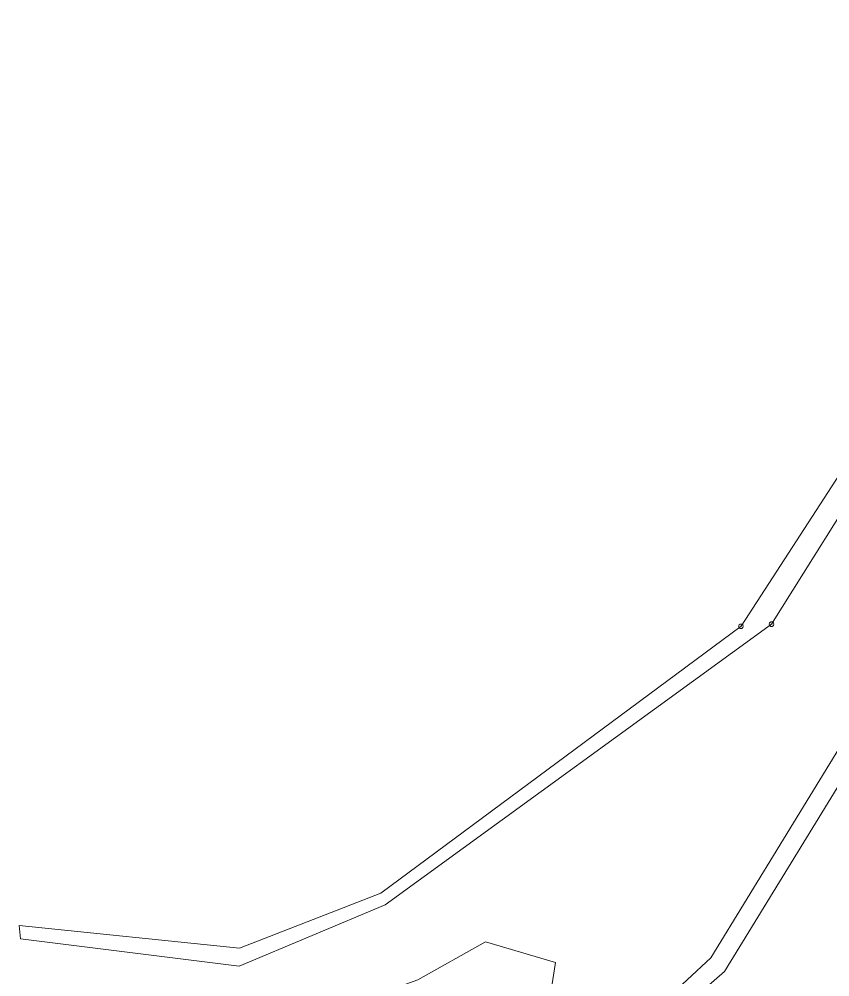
# Model space of a CAD drawing. Extents: x -687390 to -684106, y -954833 to -951648.
# Drawn here: x -685199.3 to -685024.6, y -953163 to -952956.7 of the extents above; entities that cross this region are included whole.
import ezdxf

# ---------------------------------------------------------------- set-up
doc = ezdxf.new("R2010")
doc.units = 0
doc.header["$LTSCALE"] = 0.68
doc.layers.add('1', color=7, linetype='Continuous', lineweight=13)
doc.layers.add('8', color=7, linetype='Continuous', lineweight=13)

msp = doc.modelspace()

# ---------------------------------------------------------------- linework, layer by layer
at = {"layer": '1'}
for p in [(-685199.28, -953151.97), (-685151.85, -953160.75)]:
    msp.add_line(p, (-685199, -953154.86), dxfattribs=at)
for points in [[(-685153.6, -953200.94), (-685122.18, -953199.86), (-685080.85, -953187.35), (-685050.24, -953158.94), (-685018.99, -953107.8), (-684998.75, -953064.19), (-684956.81, -953050.62), (-684920.62, -953005.09), (-684872.51, -953003.35), (-684824.97, -952964.25), (-684788.15, -952956.74)], [(-684735.94, -953003.48), (-684760.81, -952990), (-684789.64, -952960.77), (-684822.87, -952966.79), (-684869.05, -953004.54), (-684869.76, -953007.13), (-684918.82, -953008.26), (-684955.2, -953053.57), (-684996.85, -953067.73), (-685015.85, -953110.63), (-685047.36, -953161.86), (-685081.76, -953191.92), (-685120.68, -953204.01), (-685154.57, -953205.82)], [(-685004.75, -953014.9), (-685004.28, -953030.16), (-685014.6, -953051.04), (-685037.2, -953087.07)], [(-685043.77, -953087.52), (-685013.12, -953040.29), (-685008.02, -953020.04)], [(-685043.77, -953087.52), (-685121.35, -953144.99), (-685151.79, -953156.84), (-685199.28, -953151.97)], [(-685037.2, -953087.07), (-685120.45, -953147.5), (-685151.85, -953160.75)], [(-685155.06, -953178.68), (-685113.41, -953163.68), (-685098.84, -953155.49), (-685083.76, -953159.92), (-685087.16, -953181.94), (-685080.85, -953187.35)]]:
    msp.add_lwpolyline(points, dxfattribs=at)
at = {"layer": '8'}
for p, q in [((-685043.89, -953087.52), (-685043.65, -953087.52)), ((-685037.32, -953087.07), (-685037.08, -953087.07))]:
    msp.add_line(p, q, dxfattribs=at)
for points in [[(-685043.62, -953087.04), (-685043.37, -953087.22), (-685043.27, -953087.51), (-685043.37, -953087.8), (-685043.62, -953087.98), (-685043.93, -953087.98), (-685044.18, -953087.8), (-685044.28, -953087.51), (-685044.18, -953087.22), (-685043.93, -953087.04)], [(-685037.05, -953086.59), (-685036.8, -953086.77), (-685036.7, -953087.06), (-685036.8, -953087.35), (-685037.05, -953087.53), (-685037.36, -953087.53), (-685037.61, -953087.35), (-685037.71, -953087.06), (-685037.61, -953086.77), (-685037.36, -953086.59)]]:
    msp.add_lwpolyline(points, close=True, dxfattribs=at)

doc.saveas('drawing.dxf')
